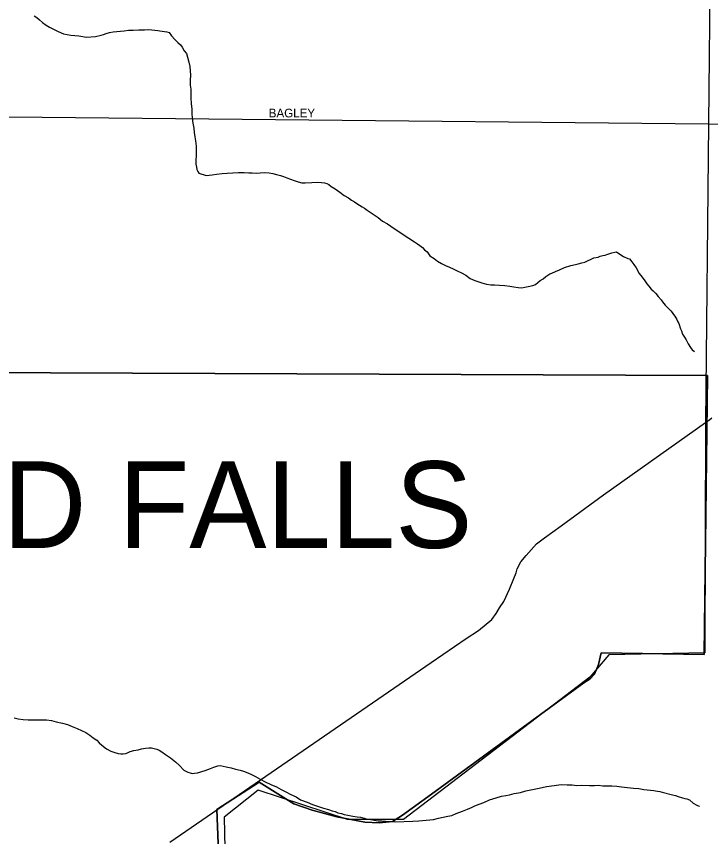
# Model space of a CAD drawing. Extents: x 2010165 to 2382125, y 1060529 to 1407316.
# Drawn here: x 2135647 to 2139658, y 1225012 to 1229747 of the extents above; entities that cross this region are included whole.
import ezdxf

# ---------------------------------------------------------------- set-up
doc = ezdxf.new("R2010")
doc.units = 0
for name, color, linetype in [('GM_X_City_Street', 7, 'Continuous'), ('GM_X_City_Street_Text', 7, 'Continuous'), ('GM_X_Corporation', 7, 'Continuous'), ('GM_X_Corporation_Text', 7, 'Continuous'), ('GM_X_Minor_River', 7, 'Continuous'), ('GM_X_Township', 7, 'Continuous')]:
    doc.layers.add(name, color=color, linetype=linetype)

msp = doc.modelspace()

# ---------------------------------------------------------------- linework, layer by layer
at = {"layer": 'GM_X_City_Street'}
for points in [[(2134243.2, 1229179.9), (2134256.4, 1229179.8), (2139645.3, 1229125.8), (2139713.6, 1229125.1)], [(2136534.2, 1224978.8), (2138042.8, 1226017.5), (2138245.9, 1226156.4), (2138317, 1226202.2), (2138393.6, 1226266.1), (2138418.9, 1226300.7), (2138438.2, 1226333.2), (2138463.4, 1226369.9), (2138496, 1226440.9), (2138520.7, 1226501.6), (2138533.8, 1226534.5), (2138540.8, 1226557.7), (2138561.6, 1226597.1), (2138591.8, 1226634.2), (2138652, 1226701.4), (2138698.4, 1226736.1), (2138794.3, 1226806.6), (2139038.6, 1226984.6), (2139628.6, 1227402.8), (2139653.1, 1227420.2), (2139665.3, 1227428.9)]]:
    msp.add_lwpolyline(points, dxfattribs=at)
at = {"layer": 'GM_X_Corporation'}
for points in [[(2136871.2, 1223502.8), (2136805.8, 1225168.6), (2137049.2, 1225325.3), (2137250.1, 1225201.2), (2137356.3, 1225163.8), (2137498.5, 1225126.7), (2137660.7, 1225095.8), (2137742.7, 1225090.4), (2137820.6, 1225098.9), (2137878.4, 1225135.4), (2138045.6, 1225256.8), (2138925.2, 1225900.4), (2138961, 1225922.7), (2138986.9, 1225948.9), (2139010.5, 1226005.2), (2139026, 1226073.5), (2139620, 1226063.6), (2139638.7, 1227673.3), (2134418.8, 1227694.8)], [(2134418.8, 1227694.8), (2139638.7, 1227673.3), (2139620, 1226063.6), (2139026, 1226073.5), (2139010.5, 1226005.2), (2138986.9, 1225948.9), (2138961, 1225922.7), (2138925.2, 1225900.4), (2138045.6, 1225256.8), (2137878.4, 1225135.4), (2137820.6, 1225098.9), (2137742.7, 1225090.4), (2137660.7, 1225095.8), (2137498.5, 1225126.7), (2137356.3, 1225163.8), (2137250.1, 1225201.2), (2137049.2, 1225325.3), (2136805.8, 1225168.6), (2136871.2, 1223502.8)]]:
    msp.add_lwpolyline(points, dxfattribs=at)
at = {"layer": 'GM_X_Minor_River'}
for points in [[(2135749.7, 1229751), (2135765.9, 1229741.2), (2135780.2, 1229727.3), (2135798.4, 1229711.6), (2135818.7, 1229695.8), (2135839, 1229684.1), (2135861.2, 1229672.3), (2135889.5, 1229658.7), (2135919.7, 1229647.1), (2135961.9, 1229637.7), (2136008.1, 1229634.3), (2136052.3, 1229627), (2136104.4, 1229631.7), (2136136.4, 1229638.2), (2136150.4, 1229642.4), (2136166.3, 1229648.7), (2136184.3, 1229653), (2136206.3, 1229657.3), (2136228.3, 1229659.6), (2136248.3, 1229661.9), (2136270.4, 1229664.2), (2136294.4, 1229666.6), (2136322.5, 1229667), (2136354.5, 1229669.5), (2136386.6, 1229670), (2136412.6, 1229670.3), (2136464.9, 1229665.1), (2136476.9, 1229663.2), (2136517.1, 1229657.8), (2136529.2, 1229654), (2136543.5, 1229634.1), (2136561.8, 1229614.3), (2136580.2, 1229596.5), (2136594.4, 1229582.7), (2136604.6, 1229568.8), (2136616.9, 1229548.9), (2136629.2, 1229533), (2136635.5, 1229511.1), (2136644, 1229483.1), (2136648.4, 1229457.1), (2136650.7, 1229433), (2136653.1, 1229406.9), (2136651.5, 1229378.8), (2136651.9, 1229350.7), (2136654.3, 1229326.7), (2136654.7, 1229298.6), (2136655, 1229276.5), (2136657.5, 1229242.5), (2136659.9, 1229212.4), (2136660.3, 1229186.3), (2136662.7, 1229160.2), (2136667.1, 1229130.2), (2136671.5, 1229102.2), (2136673.9, 1229076.1), (2136678.3, 1229052.1), (2136682.7, 1229028.1), (2136685.1, 1228998), (2136685.5, 1228969.9), (2136685.9, 1228939.8), (2136684.2, 1228919.8), (2136684.5, 1228903.7), (2136684.6, 1228893.7), (2136686.9, 1228875.6), (2136689, 1228863.6), (2136695.2, 1228851.7), (2136701.4, 1228841.8), (2136743.7, 1228828.3), (2136777.7, 1228832.8), (2136803.8, 1228835.2), (2136835.8, 1228839.7), (2136865.8, 1228842.1), (2136897.9, 1228844.6), (2136930, 1228845.1), (2136964, 1228845.6), (2136990.1, 1228843.9), (2137010.2, 1228844.2), (2137032.2, 1228842.6), (2137056.3, 1228842.9), (2137082.3, 1228845.3), (2137108.4, 1228843.7), (2137128.5, 1228839.9), (2137150.7, 1228834.2), (2137172.8, 1228828.6), (2137191, 1228822.8), (2137209.1, 1228815), (2137231.3, 1228807.3)], [(2137231.3, 1228807.3), (2137251.4, 1228799.6), (2137275.6, 1228791.9), (2137295.8, 1228786.2), (2137315.8, 1228786.5), (2137353.9, 1228787), (2137385.9, 1228789.5), (2137410, 1228787.9), (2137428.1, 1228786.1), (2137440.2, 1228782.3), (2137452.3, 1228776.4), (2137466.5, 1228764.6), (2137488.8, 1228750.9), (2137515.1, 1228731.2), (2137541.4, 1228713.5), (2137565.7, 1228699.8), (2137584, 1228686), (2137600.1, 1228676.2), (2137614.3, 1228666.4), (2137628.5, 1228656.6), (2137644.7, 1228646.8), (2137658.8, 1228639), (2137673, 1228629.1), (2137691.2, 1228617.4), (2137713.5, 1228601.6), (2137737.8, 1228585.9), (2137762.2, 1228564.2), (2137790.5, 1228548.6), (2137829, 1228523.1), (2137857.3, 1228505.4), (2137881.6, 1228487.7), (2137946.4, 1228444.5), (2137964.6, 1228434.7), (2137978.8, 1228424.9), (2137993, 1228413.1), (2138005.2, 1228399.2), (2138019.4, 1228387.4), (2138035.8, 1228365.5), (2138060.1, 1228349.8), (2138080.4, 1228334.1), (2138102.6, 1228320.3), (2138126.8, 1228308.6), (2138149, 1228298.9), (2138171.2, 1228289.2), (2138193.5, 1228277.5), (2138217.7, 1228265.8), (2138244, 1228252.2), (2138268.3, 1228234.4), (2138296.5, 1228222.8), (2138336.8, 1228209.4), (2138363, 1228201.7), (2138387.1, 1228198.1), (2138409.2, 1228196.4), (2138437.3, 1228194.8), (2138469.4, 1228193.2), (2138497.5, 1228189.6), (2138521.7, 1228186), (2138545.8, 1228182.3), (2138567.8, 1228180.6), (2138583.9, 1228182.9), (2138603.8, 1228187.2), (2138629.8, 1228193.6), (2138645.8, 1228199.8), (2138659.7, 1228210.1), (2138673.5, 1228222.3), (2138689.4, 1228232.6), (2138705.3, 1228244.8), (2138717.2, 1228253), (2138729.1, 1228261.2), (2138741.1, 1228265.4), (2138761, 1228273.7), (2138784.9, 1228284.1), (2138812.8, 1228296.6), (2138850.7, 1228309.2), (2138876.7, 1228313.6), (2138892.7, 1228317.8), (2138912.7, 1228324.1), (2138930.7, 1228328.4), (2138982.4, 1228353.2), (2139008.4, 1228357.6), (2139020.4, 1228361.8), (2139034.4, 1228366), (2139048.4, 1228368.2), (2139058.4, 1228372.4), (2139070.3, 1228376.6), (2139086.3, 1228382.8), (2139104.3, 1228385.1), (2139114.3, 1228387.2), (2139132.5, 1228373.5), (2139154.8, 1228359.8), (2139179, 1228350.1), (2139189, 1228348.2), (2139203.3, 1228330.3), (2139213.6, 1228314.4), (2139227.9, 1228294.6), (2139244.4, 1228262.7), (2139262.8, 1228240.9), (2139277.1, 1228221.1), (2139289.4, 1228203.2), (2139301.6, 1228189.3), (2139313.9, 1228171.4)], [(2139313.9, 1228171.4), (2139326.1, 1228161.6), (2139340.3, 1228147.7), (2139354.6, 1228129.9), (2139371, 1228110), (2139379.2, 1228098.1), (2139395.5, 1228080.3), (2139405.7, 1228068.4), (2139417.9, 1228056.6), (2139428, 1228046.7), (2139436.2, 1228036.8), (2139442.4, 1228026.8), (2139450.5, 1228016.9), (2139456.7, 1228006.9), (2139462.8, 1227997), (2139469.1, 1227983), (2139473.2, 1227973.1), (2139483.7, 1227943.1), (2139489.9, 1227931.2), (2139496.1, 1227913.2), (2139506.4, 1227895.3), (2139516.7, 1227879.4), (2139527, 1227857.5), (2139541.4, 1227835.6), (2139551.6, 1227821.7), (2139563.8, 1227811.8)], [(2135634.1, 1225697.7), (2135658.3, 1225692), (2135686.4, 1225688.4), (2135714.5, 1225686.8), (2135740.6, 1225685.2), (2135766.7, 1225685.6), (2135790.7, 1225685.9), (2135820.8, 1225686.4), (2135850.9, 1225682.8), (2135877.1, 1225675.1), (2135913.3, 1225667.6), (2135943.5, 1225658.1), (2135969.7, 1225648.4), (2135998, 1225636.8), (2136024.2, 1225625.1), (2136048.4, 1225613.4), (2136070.7, 1225597.7), (2136091, 1225581.9), (2136111.2, 1225568.2), (2136125.5, 1225552.3), (2136141.7, 1225540.5), (2136168.1, 1225518.8), (2136192.4, 1225505.1), (2136216.5, 1225497.5), (2136234.7, 1225491.7), (2136250.7, 1225489.9), (2136264.8, 1225490.2), (2136278.8, 1225492.4), (2136292.8, 1225496.6), (2136304.7, 1225502.8), (2136326.7, 1225509.1), (2136350.7, 1225513.5), (2136370.7, 1225517.8), (2136392.6, 1225522.1), (2136412.7, 1225524.4), (2136428.7, 1225524.6), (2136442.8, 1225520.8), (2136458.9, 1225517.1), (2136473, 1225511.2), (2136487.2, 1225501.4), (2136509.5, 1225485.7), (2136537.8, 1225466), (2136566.2, 1225444.4)], [(2136566.2, 1225444.4), (2136588.6, 1225422.6), (2136615.1, 1225394.9), (2136637.3, 1225383.2), (2136651.4, 1225379.4), (2136663.5, 1225375.6), (2136675.5, 1225377.7), (2136693.5, 1225380), (2136737.4, 1225392.7), (2136753.4, 1225398.9), (2136769.3, 1225405.2), (2136787.3, 1225413.5), (2136811.2, 1225419.8), (2136825.2, 1225422.1), (2136859.4, 1225414.5), (2136887.6, 1225408.9), (2136913.8, 1225401.3), (2136939.9, 1225395.6), (2136960, 1225389.9), (2136984.2, 1225380.2), (2137006.4, 1225370.5), (2137028.7, 1225358.8), (2137055, 1225343.1), (2137085.3, 1225327.5), (2137117.6, 1225311.9), (2137149.9, 1225298.4), (2137176.1, 1225284.7), (2137204.4, 1225271.1), (2137232.7, 1225255.4), (2137263, 1225241.8), (2137289.3, 1225224.1), (2137327.6, 1225210.6), (2137357.9, 1225197), (2137392.1, 1225185.5), (2137422.3, 1225175.9), (2137450.5, 1225168.3), (2137470.7, 1225160.6), (2137488.8, 1225156.8), (2137504.9, 1225149), (2137525.1, 1225145.3), (2137541.2, 1225139.5), (2137561.3, 1225135.8), (2137591.4, 1225130.2), (2137615.6, 1225126.6), (2137635.6, 1225124.8), (2137655.8, 1225119.1), (2137673.9, 1225113.3), (2137694, 1225109.6), (2137714.1, 1225105.9), (2137736.2, 1225102.2), (2137758.3, 1225102.5), (2137780.4, 1225100.8), (2137804.4, 1225099.2), (2137834.6, 1225097.6), (2137936.8, 1225101.1), (2137972.8, 1225103.6), (2138014.9, 1225106.3), (2138056.9, 1225110.9), (2138084.9, 1225117.3), (2138112.9, 1225123.8), (2138138.9, 1225130.1), (2138162.9, 1225134.5), (2138186.8, 1225144.9), (2138224.7, 1225159.5), (2138252.6, 1225169.9), (2138276.5, 1225180.3), (2138296.4, 1225188.6), (2138320.4, 1225199), (2138348.3, 1225209.4), (2138380.1, 1225224), (2138418.1, 1225236.6), (2138450, 1225245.1), (2138474, 1225249.4), (2138496, 1225253.8), (2138522, 1225260.1), (2138560, 1225266.7), (2138589.9, 1225275.2), (2138627.9, 1225283.8), (2138667.9, 1225292.4), (2138709.9, 1225301), (2138753.9, 1225307.7), (2138793.9, 1225312.3), (2138828.1, 1225310.8), (2138858.1, 1225311.2), (2138884.3, 1225307.6), (2138914.3, 1225308), (2138958.5, 1225306.6), (2138986.5, 1225307.1), (2139010.6, 1225309.4), (2139034.7, 1225305.7), (2139060.8, 1225304.1), (2139086.8, 1225304.5), (2139114.9, 1225302.9), (2139143, 1225299.3), (2139177.2, 1225295.8), (2139211.3, 1225292.3), (2139243.5, 1225288.7), (2139271.6, 1225283.1), (2139309.8, 1225279.7), (2139329.8, 1225277.9), (2139339.9, 1225276.1)], [(2139339.9, 1225276.1), (2139349.9, 1225274.2), (2139364, 1225272.4), (2139378.1, 1225268.6), (2139436.5, 1225253.4), (2139454.6, 1225249.6), (2139470.7, 1225243.9), (2139494.9, 1225236.2), (2139509, 1225232.4), (2139521, 1225230.6), (2139535.2, 1225224.7), (2139557.5, 1225205), (2139577.7, 1225193.3), (2139591.8, 1225187.4), (2139593.8, 1225187.5)]]:
    msp.add_lwpolyline(points, dxfattribs=at)
at = {"layer": 'GM_X_Township'}
msp.add_lwpolyline([(2139654.8, 1230099.3), (2139645.3, 1229125.8), (2139628.5, 1227402.8), (2139624.6, 1226073.3), (2139069.6, 1226061.8), (2138960.2, 1225932.8), (2137883, 1225110), (2137560.4, 1225110), (2137044.4, 1225279.3), (2136847, 1225123.7), (2136882.5, 1223487.8)], dxfattribs=at)

# ---------------------------------------------------------------- texts
at = {"layer": 'GM_X_City_Street_Text'}
msp.add_text('BAGLEY', height=50, rotation=0, dxfattribs=at).set_placement((2137105.1, 1229163.8))
at = {"layer": 'GM_X_Corporation_Text'}
msp.add_text('OLMSTED FALLS', height=500, rotation=0, dxfattribs=at).set_placement((2132819.9, 1226678.3))

doc.saveas('drawing.dxf')
